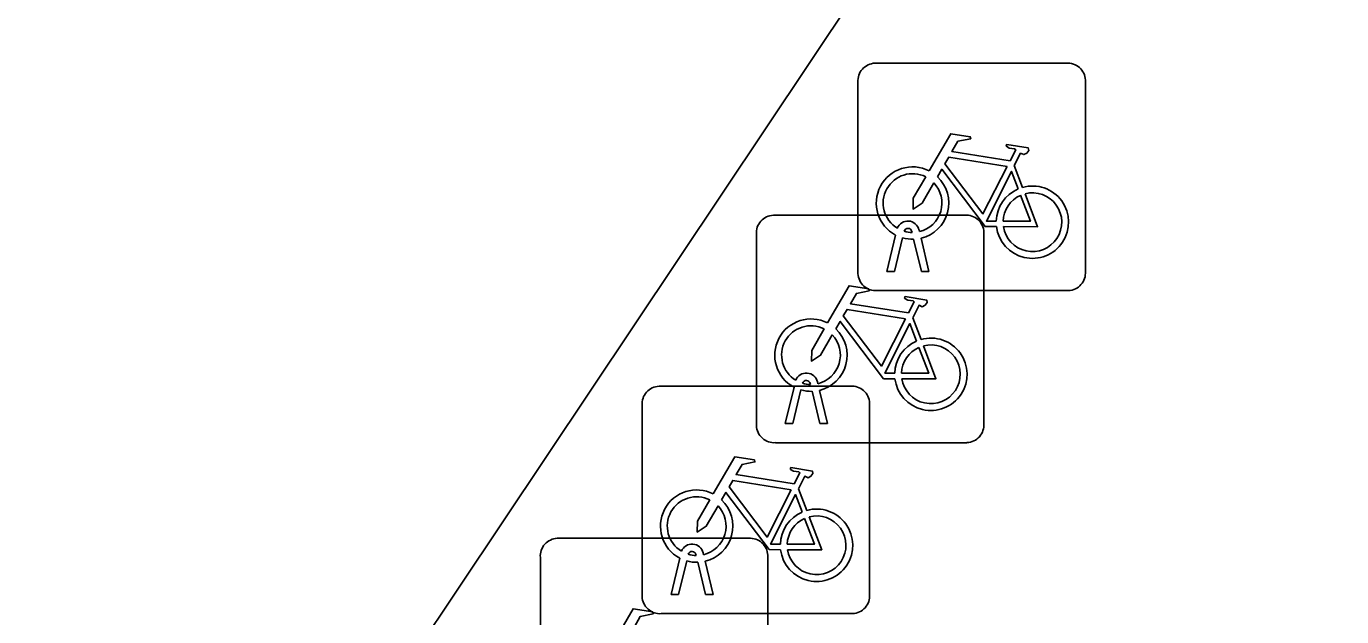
# Model space of a CAD drawing. Extents: x 160663 to 161506, y 382245 to 383291.
# Drawn here: x 161133.66 to 161139.44, y 383117.36 to 383119.95 of the extents above; entities that cross this region are included whole.
import ezdxf

# ---------------------------------------------------------------- set-up
doc = ezdxf.new("R2010")
doc.units = 0
for name, color, linetype in [('IMGEO_Fietsenrek', 7, 'Continuous'), ('IMGEO_Voetpad_open', 7, 'Continuous'), ('IMGEO_Woonerf_open', 7, 'Continuous')]:
    doc.layers.add(name, color=color, linetype=linetype)

msp = doc.modelspace()

# ---------------------------------------------------------------- linework, layer by layer
at = {"layer": 'IMGEO_Fietsenrek'}
for p, q in [((161137.3889, 383119.7875), (161138.2298, 383119.7875)), ((161138.2298, 383119.7875), (161137.3889, 383119.7875)), ((161137.3145, 383118.8629), (161137.3145, 383119.7038)), ((161137.3145, 383119.7038), (161137.3145, 383118.8629)), ((161138.3135, 383119.7131), (161138.3135, 383118.8722)), ((161138.3135, 383118.8722), (161138.3135, 383119.7131)), ((161138.0012, 383119.3372), (161138.0375, 383119.242)), ((161136.9429, 383119.1195), (161137.7838, 383119.1195)), ((161137.7838, 383119.1195), (161136.9429, 383119.1195)), ((161136.8685, 383118.1949), (161136.8685, 383119.0358)), ((161136.8685, 383119.0358), (161136.8685, 383118.1949)), ((161137.5519, 383119.0439), (161137.5509, 383119.0482)), ((161137.5826, 383119.0554), (161137.5844, 383119.0475)), ((161137.8675, 383119.0451), (161137.8675, 383118.2042)), ((161137.8675, 383118.2042), (161137.8675, 383119.0451)), ((161137.4415, 383118.8723), (161137.4798, 383119.0323)), ((161137.5102, 383119.0201), (161137.4749, 383118.8723)), ((161137.593, 383118.8723), (161137.5591, 383119.014)), ((161137.5914, 383119.0183), (161137.6264, 383118.8723)), ((161137.4749, 383118.8723), (161137.4415, 383118.8723)), ((161137.6264, 383118.8723), (161137.593, 383118.8723)), ((161138.2391, 383118.7885), (161137.3982, 383118.7885)), ((161137.3982, 383118.7885), (161138.2391, 383118.7885)), ((161137.5552, 383118.6692), (161137.5915, 383118.574)), ((161136.4409, 383118.3685), (161137.2818, 383118.3685)), ((161137.2818, 383118.3685), (161136.4409, 383118.3685)), ((161136.9955, 383118.2043), (161137.0338, 383118.3643)), ((161137.0642, 383118.3521), (161137.0289, 383118.2043)), ((161137.1059, 383118.3759), (161137.1049, 383118.3802)), ((161137.147, 383118.2043), (161137.1131, 383118.346)), ((161137.1366, 383118.3874), (161137.1384, 383118.3795)), ((161137.1454, 383118.3503), (161137.1804, 383118.2043)), ((161136.3665, 383117.4439), (161136.3665, 383118.2848)), ((161136.3665, 383118.2848), (161136.3665, 383117.4439)), ((161137.3655, 383118.2941), (161137.3655, 383117.4532)), ((161137.3655, 383117.4532), (161137.3655, 383118.2941)), ((161137.0289, 383118.2043), (161136.9955, 383118.2043)), ((161137.1804, 383118.2043), (161137.147, 383118.2043)), ((161137.7931, 383118.1205), (161136.9522, 383118.1205)), ((161136.9522, 383118.1205), (161137.7931, 383118.1205)), ((161137.0532, 383117.9182), (161137.0895, 383117.823)), ((161135.9939, 383117.7005), (161136.8348, 383117.7005)), ((161136.8348, 383117.7005), (161135.9939, 383117.7005)), ((161135.9195, 383116.7759), (161135.9195, 383117.6168)), ((161135.9195, 383117.6168), (161135.9195, 383116.7759)), ((161136.4935, 383117.4533), (161136.5318, 383117.6133)), ((161136.5622, 383117.6011), (161136.5269, 383117.4533)), ((161136.6039, 383117.6249), (161136.6029, 383117.6292)), ((161136.645, 383117.4533), (161136.6111, 383117.595)), ((161136.6346, 383117.6364), (161136.6364, 383117.6285)), ((161136.6434, 383117.5993), (161136.6784, 383117.4533)), ((161136.9185, 383117.6261), (161136.9185, 383116.7852)), ((161136.9185, 383116.7852), (161136.9185, 383117.6261)), ((161136.5269, 383117.4533), (161136.4935, 383117.4533)), ((161136.6784, 383117.4533), (161136.645, 383117.4533)), ((161137.2911, 383117.3695), (161136.4502, 383117.3695)), ((161136.4502, 383117.3695), (161137.2911, 383117.3695))]:
    msp.add_line(p, q, dxfattribs=at)
for points in [[(161137.6271, 383119.3142), (161137.7218, 383119.4777), (161137.808, 383119.4639), (161137.8097, 383119.4552), (161137.7536, 383119.4443), (161137.7274, 383119.399), (161137.9826, 383119.3582)], [(161137.9826, 383119.3582), (161138.0076, 383119.407), (161138.0025, 383119.411), (161137.9793, 383119.4147), (161137.9666, 383119.4222), (161137.9656, 383119.4253), (161137.9678, 383119.4299), (161138.0626, 383119.4148), (161138.0649, 383119.4045), (161138.0555, 383119.3921), (161138.0431, 383119.3857), (161138.0286, 383119.3919), (161138.0012, 383119.3372)], [(161137.9697, 383119.333), (161137.7129, 383119.374), (161137.6962, 383119.3452), (161137.8632, 383119.1249), (161137.9697, 383119.333)], [(161137.6478, 383119.2617), (161137.5962, 383119.1725), (161137.5563, 383119.1465), (161137.5575, 383119.194), (161137.612, 383119.2882)], [(161137.9228, 383119.0695), (161137.8731, 383119.0696), (161137.6824, 383119.3213), (161137.6634, 383119.2885)], [(161138.0177, 383119.235), (161137.9884, 383119.3118), (161137.879, 383119.0937), (161137.9217, 383119.0936)], [(161138.0482, 383119.2138), (161138.1032, 383119.0692), (161137.9531, 383119.0695)], [(161137.9517, 383119.0935), (161138.0716, 383119.0933), (161138.0284, 383119.2069)], [(161137.1811, 383118.6462), (161137.2758, 383118.8097), (161137.362, 383118.7959), (161137.3637, 383118.7872), (161137.3076, 383118.7763), (161137.2814, 383118.731), (161137.5366, 383118.6902)], [(161137.5366, 383118.6902), (161137.5616, 383118.739), (161137.5565, 383118.743), (161137.5333, 383118.7467), (161137.5206, 383118.7542), (161137.5196, 383118.7573), (161137.5218, 383118.7619), (161137.6166, 383118.7468), (161137.6189, 383118.7365), (161137.6095, 383118.7241), (161137.5971, 383118.7177), (161137.5826, 383118.7239), (161137.5552, 383118.6692)], [(161137.5237, 383118.665), (161137.2669, 383118.706), (161137.2502, 383118.6772), (161137.4172, 383118.4569), (161137.5237, 383118.665)], [(161137.4768, 383118.4015), (161137.4271, 383118.4016), (161137.2364, 383118.6533), (161137.2174, 383118.6205)], [(161137.5717, 383118.567), (161137.5424, 383118.6438), (161137.433, 383118.4257), (161137.4757, 383118.4256)], [(161137.2018, 383118.5937), (161137.1502, 383118.5045), (161137.1103, 383118.4785), (161137.1115, 383118.526), (161137.166, 383118.6202)], [(161137.5057, 383118.4255), (161137.6256, 383118.4253), (161137.5824, 383118.5389)], [(161137.6022, 383118.5458), (161137.6572, 383118.4012), (161137.5071, 383118.4015)], [(161136.6791, 383117.8952), (161136.7738, 383118.0587), (161136.86, 383118.0449), (161136.8617, 383118.0362), (161136.8056, 383118.0253), (161136.7794, 383117.98), (161137.0346, 383117.9392)], [(161137.0346, 383117.9392), (161137.0596, 383117.988), (161137.0545, 383117.992), (161137.0313, 383117.9957), (161137.0186, 383118.0032), (161137.0176, 383118.0063), (161137.0198, 383118.0109), (161137.1146, 383117.9958), (161137.1169, 383117.9855), (161137.1075, 383117.9731), (161137.0951, 383117.9667), (161137.0806, 383117.9729), (161137.0532, 383117.9182)], [(161137.0217, 383117.914), (161136.7649, 383117.955), (161136.7482, 383117.9262), (161136.9152, 383117.7059), (161137.0217, 383117.914)], [(161136.9748, 383117.6505), (161136.9251, 383117.6506), (161136.7344, 383117.9023), (161136.7154, 383117.8695)], [(161137.0697, 383117.816), (161137.0404, 383117.8928), (161136.931, 383117.6747), (161136.9737, 383117.6746)], [(161136.6998, 383117.8427), (161136.6482, 383117.7535), (161136.6083, 383117.7275), (161136.6095, 383117.775), (161136.664, 383117.8692)], [(161137.0037, 383117.6745), (161137.1236, 383117.6743), (161137.0804, 383117.7879)], [(161137.1002, 383117.7948), (161137.1552, 383117.6502), (161137.0051, 383117.6505)], [(161136.2321, 383117.2272), (161136.3268, 383117.3907), (161136.413, 383117.3769), (161136.4147, 383117.3682), (161136.3586, 383117.3573), (161136.3324, 383117.312), (161136.5876, 383117.2712)]]:
    msp.add_lwpolyline(points, dxfattribs=at)
for centre, radius, start, end in [((161137.3922, 383119.7096), 0.0779, 92.4484, 184.28452), ((161137.3922, 383119.7096), 0.0779, 92.4484, 184.28452), ((161138.2356, 383119.7098), 0.0779, 2.4484, 94.28452), ((161138.2356, 383119.7098), 0.0779, 2.4484, 94.28452), ((161137.5541, 383119.1729), 0.159, 62.67661, 242.13685), ((161137.5541, 383119.1729), 0.129, 63.31916, 238.90302), ((161137.5541, 383119.1729), 0.159, 283.5766, 46.60424), ((161137.5541, 383119.1729), 0.129, 283.60429, 43.43025), ((161138.0807, 383119.0889), 0.159, 113.3408, 178.32165), ((161138.0807, 383119.0889), 0.159, 187.0065, 105.77075), ((161138.0807, 383119.0889), 0.129, 188.67146, 104.58832), ((161138.0807, 383119.0889), 0.129, 113.92302, 177.95563), ((161136.9462, 383119.0416), 0.0779, 92.4484, 184.28452), ((161136.9462, 383119.0416), 0.0779, 92.4484, 184.28452), ((161137.5339, 383119.0443), 0.0499, 12.8025, 158.69338), ((161137.7896, 383119.0418), 0.0779, 2.4484, 94.28452), ((161137.7896, 383119.0418), 0.0779, 2.4484, 94.28452), ((161137.5339, 383119.0443), 0.0174, 12.8025, 163.45023), ((161137.5541, 383119.1729), 0.129, 253.41502, 269.02044), ((161137.5541, 383119.1729), 0.159, 253.99666, 271.78671), ((161137.3924, 383118.8662), 0.0779, 182.4484, 274.28452), ((161137.3924, 383118.8662), 0.0779, 182.4484, 274.28452), ((161138.2358, 383118.8664), 0.0779, 272.4484, 4.28452), ((161138.2358, 383118.8664), 0.0779, 272.4484, 4.28452), ((161137.1081, 383118.5049), 0.159, 62.67661, 242.13685), ((161137.1081, 383118.5049), 0.129, 63.31916, 238.90302), ((161137.1081, 383118.5049), 0.129, 283.60429, 43.43025), ((161137.1081, 383118.5049), 0.159, 283.5766, 46.60424), ((161137.6347, 383118.4209), 0.159, 187.0065, 105.77075), ((161137.6347, 383118.4209), 0.159, 113.3408, 178.32165), ((161137.6347, 383118.4209), 0.129, 113.92302, 177.95563), ((161137.6347, 383118.4209), 0.129, 188.67146, 104.58832), ((161137.0879, 383118.3763), 0.0499, 12.8025, 158.69338), ((161136.4442, 383118.2906), 0.0779, 92.4484, 184.28452), ((161136.4442, 383118.2906), 0.0779, 92.4484, 184.28452), ((161137.1081, 383118.5049), 0.159, 253.99666, 271.78671), ((161137.0879, 383118.3763), 0.0174, 12.8025, 163.45023), ((161137.1081, 383118.5049), 0.129, 253.41502, 269.02044), ((161137.2876, 383118.2908), 0.0779, 2.4484, 94.28452), ((161137.2876, 383118.2908), 0.0779, 2.4484, 94.28452), ((161136.9464, 383118.1982), 0.0779, 182.4484, 274.28452), ((161136.9464, 383118.1982), 0.0779, 182.4484, 274.28452), ((161137.7898, 383118.1984), 0.0779, 272.4484, 4.28452), ((161137.7898, 383118.1984), 0.0779, 272.4484, 4.28452), ((161136.6061, 383117.7539), 0.159, 62.67661, 242.13685), ((161136.6061, 383117.7539), 0.129, 63.31916, 238.90302), ((161136.6061, 383117.7539), 0.129, 283.60429, 43.43025), ((161136.6061, 383117.7539), 0.159, 283.5766, 46.60424), ((161137.1327, 383117.6699), 0.159, 187.0065, 105.77075), ((161137.1327, 383117.6699), 0.159, 113.3408, 178.32165), ((161137.1327, 383117.6699), 0.129, 113.92302, 177.95563), ((161137.1327, 383117.6699), 0.129, 188.67146, 104.58832), ((161135.9972, 383117.6226), 0.0779, 92.4484, 184.28452), ((161135.9972, 383117.6226), 0.0779, 92.4484, 184.28452), ((161136.5859, 383117.6253), 0.0499, 12.8025, 158.69338), ((161136.8406, 383117.6228), 0.0779, 2.4484, 94.28452), ((161136.8406, 383117.6228), 0.0779, 2.4484, 94.28452), ((161136.6061, 383117.7539), 0.159, 253.99666, 271.78671), ((161136.5859, 383117.6253), 0.0174, 12.8025, 163.45023), ((161136.6061, 383117.7539), 0.129, 253.41502, 269.02044), ((161136.4444, 383117.4472), 0.0779, 182.4484, 274.28452), ((161136.4444, 383117.4472), 0.0779, 182.4484, 274.28452), ((161137.2878, 383117.4474), 0.0779, 272.4484, 4.28452), ((161137.2878, 383117.4474), 0.0779, 272.4484, 4.28452)]:
    msp.add_arc(centre, radius, start, end, dxfattribs=at)
at = {"layer": 'IMGEO_Voetpad_open'}
msp.add_lwpolyline([(161128.727, 383097.855), (161128.867, 383098.067), (161130.695, 383100.843), (161132.001, 383103.26), (161135.635, 383109.987), (161135.754, 383110.198), (161135.548, 383110.31), (161135.957, 383110.98), (161135.559, 383111.197), (161136.343, 383112.538), (161137.33, 383113.736), (161137.536, 383113.57), (161143.565, 383123.455), (161144.392, 383124.992), (161143.502, 383124.543), (161141.184, 383123.375), (161139.128, 383122.904), (161137.681, 383120.657), (161129.967, 383109.115), (161130.179, 383108.315), (161124.699, 383099.854)], dxfattribs=at)
at = {"layer": 'IMGEO_Woonerf_open'}
msp.add_lwpolyline([(161133.469, 383127.948), (161133.773, 383126.361), (161135.448, 383125.333), (161127.679, 383113.208), (161127.839, 383112.186), (161126.716, 383110.439), (161121.278, 383101.982), (161122.257, 383102.231), (161124.53, 383100.761), (161124.699, 383099.854), (161130.179, 383108.315), (161129.967, 383109.115), (161137.681, 383120.657), (161139.128, 383122.904), (161141.184, 383123.375), (161143.502, 383124.543), (161144.392, 383124.992), (161145.396, 383126.558), (161145.902, 383126.174), (161147.93, 383128.951)], dxfattribs=at)

doc.saveas('drawing.dxf')
